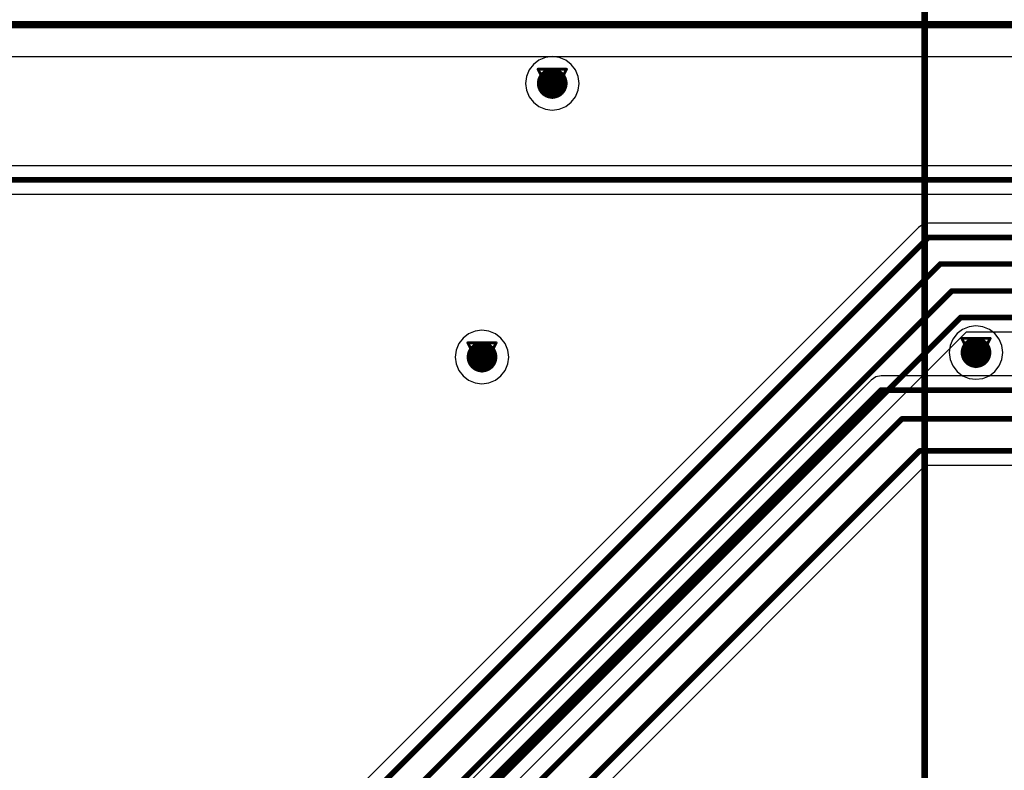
# Model space of a CAD drawing. Header units: millimetres. Extents: x 138 to 555, y 26 to 334.
# Tile 639 of 656: x 287 to 304, y 266 to 280. Entities that reach past the tile are written whole.
import ezdxf

# ---------------------------------------------------------------- set-up
doc = ezdxf.new("R2010")
doc.units = ezdxf.units.MM
for name, color, linetype in [('BottomLayer', 5, 'Continuous'), ('DrillDrawing', 1, 'Continuous'), ('Mechanical27', 56, 'Continuous'), ('MidLayer1', 16, 'Continuous'), ('MidLayer2', 76, 'Continuous'), ('MidLayer3', 90, 'Continuous'), ('MidLayer4', 156, 'Continuous'), ('MultiLayer', 9, 'Continuous'), ('TopLayer', 1, 'Continuous'), ('TopOverlay', 2, 'Continuous'), ('ViaHoleLayer', 16, 'Continuous')]:
    doc.layers.add(name, color=color, linetype=linetype)

# ---------------------------------------------------------------- blocks, each defined once
blk = doc.blocks.new('MOD_MB1263_943')
at = {"layer": 'Mechanical27', "const_width": 0.01}
blk.add_lwpolyline([(65, 78), (-55, 78)], dxfattribs=at)
at = {"layer": 'TopOverlay', "const_width": 0.12}
blk.add_lwpolyline([(65, 78), (-55, 78)], dxfattribs=at)

msp = doc.modelspace()

# ---------------------------------------------------------------- linework, layer by layer
at = {"layer": 'BottomLayer'}
for p, q in [((284.988, 279.052), (315.564, 279.052)), ((315.546, 277.095), (285.137, 277.095)), ((285.242, 276.585), (315.652, 276.585)), ((301.859, 273.256), (286.983, 258.381)), ((301.942, 273.312), (301.859, 273.256)), ((302.039, 273.331), (301.942, 273.312)), ((316.44, 273.331), (302.039, 273.331)), ((288.794, 257.69), (302.836, 271.732)), ((302.836, 271.732), (316.872, 271.732))]:
    msp.add_line(p, q, dxfattribs=at)
for points, const_width in [([(284.752, 279.622), (315.564, 279.622)], 0.13), ([(285.137, 276.84), (315.652, 276.84)], 0.1), ([(287.164, 258.2), (302.039, 273.076)], 0.1), ([(302.039, 273.076), (316.545, 273.076)], 0.1), ([(287.617, 257.764), (302.414, 272.56)], 0.1), ([(302.414, 272.56), (316.758, 272.56)], 0.1), ([(288.539, 257.796), (302.73, 271.987)], 0.1), ([(302.73, 271.987), (316.872, 271.987)], 0.1)]:
    msp.add_lwpolyline(points, dxfattribs=dict(at, const_width=const_width))
for points, const_width in [([(296.011, 278.569, 1), (296.286, 278.569, 1)], 0.275), ([(294.753, 273.668, 1), (295.028, 273.668, 1)], 0.275), ([(303.601, 273.748, 1), (303.876, 273.748, 1)], 0.275), ([(302.014, 273.076, 1), (302.064, 273.076, 1)], 0.05), ([(302.014, 273.076, 1), (302.064, 273.076, 1)], 0.05), ([(302.389, 272.56, 1), (302.439, 272.56, 1)], 0.05), ([(302.389, 272.56, 1), (302.439, 272.56, 1)], 0.05), ([(302.706, 271.987, 1), (302.755, 271.987, 1)], 0.05), ([(302.706, 271.987, 1), (302.755, 271.987, 1)], 0.05)]:
    msp.add_lwpolyline(points, format="xyb", close=True, dxfattribs=dict(at, const_width=const_width))
at = {"layer": 'DrillDrawing', "const_width": 0.0508}
for points in [[(295.895, 278.823), (296.403, 278.823)], [(295.895, 278.823), (296.149, 278.315)], [(296.149, 278.315), (296.403, 278.823)], [(295.997, 278.722), (296.301, 278.722)], [(295.997, 278.722), (296.149, 278.417)], [(296.149, 278.417), (296.301, 278.722)], [(294.636, 273.922), (295.144, 273.922)], [(294.636, 273.922), (294.89, 273.414)], [(294.89, 273.414), (295.144, 273.922)], [(303.484, 274.002), (303.992, 274.002)], [(303.484, 274.002), (303.738, 273.494)], [(303.586, 273.901), (303.891, 273.901)], [(303.586, 273.901), (303.738, 273.596)], [(303.738, 273.494), (303.992, 274.002)], [(303.738, 273.596), (303.891, 273.901)], [(294.738, 273.821), (295.042, 273.821)], [(294.738, 273.821), (294.89, 273.516)], [(294.89, 273.516), (295.042, 273.821)]]:
    msp.add_lwpolyline(points, dxfattribs=at)
at = {"layer": 'DrillDrawing', "const_width": 0.0254}
for points in [[(295.882, 278.823, 1), (295.908, 278.823, 1)], [(295.882, 278.823, 1), (295.908, 278.823, 1)], [(296.39, 278.823, 1), (296.416, 278.823, 1)], [(296.39, 278.823, 1), (296.416, 278.823, 1)], [(295.984, 278.722, 1), (296.009, 278.722, 1)], [(295.984, 278.722, 1), (296.009, 278.722, 1)], [(296.289, 278.722, 1), (296.314, 278.722, 1)], [(296.289, 278.722, 1), (296.314, 278.722, 1)], [(296.136, 278.417, 1), (296.162, 278.417, 1)], [(296.136, 278.417, 1), (296.162, 278.417, 1)], [(296.136, 278.315, 1), (296.162, 278.315, 1)], [(296.136, 278.315, 1), (296.162, 278.315, 1)], [(294.623, 273.922, 1), (294.649, 273.922, 1)], [(294.623, 273.922, 1), (294.649, 273.922, 1)], [(295.131, 273.922, 1), (295.157, 273.922, 1)], [(295.131, 273.922, 1), (295.157, 273.922, 1)], [(303.471, 274.002, 1), (303.497, 274.002, 1)], [(303.471, 274.002, 1), (303.497, 274.002, 1)], [(303.573, 273.901, 1), (303.598, 273.901, 1)], [(303.573, 273.901, 1), (303.598, 273.901, 1)], [(303.878, 273.901, 1), (303.903, 273.901, 1)], [(303.878, 273.901, 1), (303.903, 273.901, 1)], [(303.979, 274.002, 1), (304.005, 274.002, 1)], [(303.979, 274.002, 1), (304.005, 274.002, 1)], [(294.725, 273.821, 1), (294.75, 273.821, 1)], [(294.725, 273.821, 1), (294.75, 273.821, 1)], [(295.03, 273.821, 1), (295.055, 273.821, 1)], [(295.03, 273.821, 1), (295.055, 273.821, 1)], [(294.877, 273.516, 1), (294.903, 273.516, 1)], [(294.877, 273.516, 1), (294.903, 273.516, 1)], [(303.725, 273.596, 1), (303.751, 273.596, 1)], [(303.725, 273.596, 1), (303.751, 273.596, 1)], [(294.877, 273.414, 1), (294.903, 273.414, 1)], [(294.877, 273.414, 1), (294.903, 273.414, 1)], [(303.725, 273.494, 1), (303.751, 273.494, 1)], [(303.725, 273.494, 1), (303.751, 273.494, 1)]]:
    msp.add_lwpolyline(points, format="xyb", close=True, dxfattribs=at)
at = {"layer": 'MidLayer1'}
for p, q in [((296.025, 279.032), (295.909, 278.984)), ((296.149, 279.048), (296.025, 279.032)), ((296.273, 279.032), (296.149, 279.048)), ((296.389, 278.984), (296.273, 279.032)), ((295.81, 278.908), (295.734, 278.809)), ((295.909, 278.984), (295.81, 278.908)), ((296.488, 278.908), (296.389, 278.984)), ((296.564, 278.809), (296.488, 278.908)), ((295.686, 278.693), (295.67, 278.569)), ((295.734, 278.809), (295.686, 278.693)), ((296.612, 278.693), (296.564, 278.809)), ((296.628, 278.569), (296.612, 278.693)), ((295.67, 278.569), (295.686, 278.445)), ((296.612, 278.445), (296.628, 278.569)), ((295.686, 278.445), (295.734, 278.33)), ((295.734, 278.33), (295.81, 278.23)), ((296.488, 278.23), (296.564, 278.33)), ((296.564, 278.33), (296.612, 278.445)), ((295.81, 278.23), (295.909, 278.154)), ((295.909, 278.154), (296.025, 278.106)), ((296.273, 278.106), (296.389, 278.154)), ((296.389, 278.154), (296.488, 278.23)), ((296.025, 278.106), (296.149, 278.09)), ((296.149, 278.09), (296.273, 278.106)), ((294.65, 274.083), (294.551, 274.007)), ((294.766, 274.131), (294.65, 274.083)), ((294.89, 274.147), (294.766, 274.131)), ((295.014, 274.131), (294.89, 274.147)), ((295.13, 274.083), (295.014, 274.131)), ((295.229, 274.007), (295.13, 274.083)), ((303.399, 274.087), (303.323, 273.988)), ((303.499, 274.163), (303.399, 274.087)), ((303.614, 274.211), (303.499, 274.163)), ((303.738, 274.227), (303.614, 274.211)), ((303.862, 274.211), (303.738, 274.227)), ((303.978, 274.163), (303.862, 274.211)), ((304.077, 274.087), (303.978, 274.163)), ((304.153, 273.988), (304.077, 274.087)), ((294.475, 273.908), (294.427, 273.792)), ((294.551, 274.007), (294.475, 273.908)), ((295.305, 273.908), (295.229, 274.007)), ((295.353, 273.792), (295.305, 273.908)), ((303.323, 273.988), (303.275, 273.872)), ((304.201, 273.872), (304.153, 273.988)), ((294.427, 273.792), (294.411, 273.668)), ((295.369, 273.668), (295.353, 273.792)), ((303.275, 273.872), (303.259, 273.748)), ((303.259, 273.748), (303.275, 273.624)), ((304.217, 273.748), (304.201, 273.872)), ((304.201, 273.624), (304.217, 273.748)), ((294.411, 273.668), (294.427, 273.544)), ((294.427, 273.544), (294.475, 273.429)), ((295.305, 273.429), (295.353, 273.544)), ((295.353, 273.544), (295.369, 273.668)), ((303.275, 273.624), (303.323, 273.509)), ((304.153, 273.509), (304.201, 273.624)), ((294.475, 273.429), (294.551, 273.329)), ((295.229, 273.329), (295.305, 273.429)), ((303.323, 273.509), (303.399, 273.409)), ((303.399, 273.409), (303.499, 273.333)), ((303.978, 273.333), (304.077, 273.409)), ((304.077, 273.409), (304.153, 273.509)), ((294.551, 273.329), (294.65, 273.253)), ((294.65, 273.253), (294.766, 273.205)), ((294.766, 273.205), (294.89, 273.189)), ((294.89, 273.189), (295.014, 273.205)), ((295.014, 273.205), (295.13, 273.253)), ((295.13, 273.253), (295.229, 273.329)), ((303.499, 273.333), (303.614, 273.285)), ((303.614, 273.285), (303.738, 273.269)), ((303.738, 273.269), (303.862, 273.285)), ((303.862, 273.285), (303.978, 273.333))]:
    msp.add_line(p, q, dxfattribs=at)
at = {"layer": 'MidLayer1', "const_width": 0.275}
for points in [[(296.011, 278.569, 1), (296.286, 278.569, 1)], [(294.753, 273.668, 1), (295.028, 273.668, 1)], [(303.601, 273.748, 1), (303.876, 273.748, 1)]]:
    msp.add_lwpolyline(points, format="xyb", close=True, dxfattribs=at)
at = {"layer": 'MidLayer2', "const_width": 0.275}
for points in [[(296.011, 278.569, 1), (296.286, 278.569, 1)], [(294.753, 273.668, 1), (295.028, 273.668, 1)], [(303.601, 273.748, 1), (303.876, 273.748, 1)]]:
    msp.add_lwpolyline(points, format="xyb", close=True, dxfattribs=at)
at = {"layer": 'MidLayer3', "const_width": 0.275}
for points in [[(296.011, 278.569, 1), (296.286, 278.569, 1)], [(294.753, 273.668, 1), (295.028, 273.668, 1)], [(303.601, 273.748, 1), (303.876, 273.748, 1)]]:
    msp.add_lwpolyline(points, format="xyb", close=True, dxfattribs=at)
at = {"layer": 'MidLayer4'}
for p, q in [((296.025, 279.032), (295.909, 278.984)), ((296.149, 279.048), (296.025, 279.032)), ((296.273, 279.032), (296.149, 279.048)), ((296.389, 278.984), (296.273, 279.032)), ((295.81, 278.908), (295.734, 278.809)), ((295.909, 278.984), (295.81, 278.908)), ((296.488, 278.908), (296.389, 278.984)), ((296.564, 278.809), (296.488, 278.908)), ((295.686, 278.693), (295.67, 278.569)), ((295.734, 278.809), (295.686, 278.693)), ((296.612, 278.693), (296.564, 278.809)), ((296.628, 278.569), (296.612, 278.693)), ((295.67, 278.569), (295.686, 278.445)), ((296.612, 278.445), (296.628, 278.569)), ((295.686, 278.445), (295.734, 278.33)), ((295.734, 278.33), (295.81, 278.23)), ((296.488, 278.23), (296.564, 278.33)), ((296.564, 278.33), (296.612, 278.445)), ((295.81, 278.23), (295.909, 278.154)), ((295.909, 278.154), (296.025, 278.106)), ((296.273, 278.106), (296.389, 278.154)), ((296.389, 278.154), (296.488, 278.23)), ((296.025, 278.106), (296.149, 278.09)), ((296.149, 278.09), (296.273, 278.106)), ((294.65, 274.083), (294.551, 274.007)), ((294.766, 274.131), (294.65, 274.083)), ((294.89, 274.147), (294.766, 274.131)), ((295.014, 274.131), (294.89, 274.147)), ((295.13, 274.083), (295.014, 274.131)), ((295.229, 274.007), (295.13, 274.083)), ((303.399, 274.087), (303.323, 273.988)), ((303.499, 274.163), (303.399, 274.087)), ((303.614, 274.211), (303.499, 274.163)), ((303.738, 274.227), (303.614, 274.211)), ((303.862, 274.211), (303.738, 274.227)), ((303.978, 274.163), (303.862, 274.211)), ((304.077, 274.087), (303.978, 274.163)), ((304.153, 273.988), (304.077, 274.087)), ((294.475, 273.908), (294.427, 273.792)), ((294.551, 274.007), (294.475, 273.908)), ((295.305, 273.908), (295.229, 274.007)), ((295.353, 273.792), (295.305, 273.908)), ((303.323, 273.988), (303.275, 273.872)), ((304.201, 273.872), (304.153, 273.988)), ((294.427, 273.792), (294.411, 273.668)), ((295.369, 273.668), (295.353, 273.792)), ((303.275, 273.872), (303.259, 273.748)), ((303.259, 273.748), (303.275, 273.624)), ((304.217, 273.748), (304.201, 273.872)), ((304.201, 273.624), (304.217, 273.748)), ((294.411, 273.668), (294.427, 273.544)), ((294.427, 273.544), (294.475, 273.429)), ((295.305, 273.429), (295.353, 273.544)), ((295.353, 273.544), (295.369, 273.668)), ((303.275, 273.624), (303.323, 273.509)), ((304.153, 273.509), (304.201, 273.624)), ((294.475, 273.429), (294.551, 273.329)), ((295.229, 273.329), (295.305, 273.429)), ((303.323, 273.509), (303.399, 273.409)), ((303.399, 273.409), (303.499, 273.333)), ((303.978, 273.333), (304.077, 273.409)), ((304.077, 273.409), (304.153, 273.509)), ((294.551, 273.329), (294.65, 273.253)), ((294.65, 273.253), (294.766, 273.205)), ((294.766, 273.205), (294.89, 273.189)), ((294.89, 273.189), (295.014, 273.205)), ((295.014, 273.205), (295.13, 273.253)), ((295.13, 273.253), (295.229, 273.329)), ((303.499, 273.333), (303.614, 273.285)), ((303.614, 273.285), (303.738, 273.269)), ((303.738, 273.269), (303.862, 273.285)), ((303.862, 273.285), (303.978, 273.333))]:
    msp.add_line(p, q, dxfattribs=at)
at = {"layer": 'MidLayer4', "const_width": 0.275}
for points in [[(296.011, 278.569, 1), (296.286, 278.569, 1)], [(294.753, 273.668, 1), (295.028, 273.668, 1)], [(303.601, 273.748, 1), (303.876, 273.748, 1)]]:
    msp.add_lwpolyline(points, format="xyb", close=True, dxfattribs=at)
at = {"layer": 'MultiLayer', "const_width": 0.275}
for points in [[(296.011, 278.569, 1), (296.286, 278.569, 1)], [(294.753, 273.668, 1), (295.028, 273.668, 1)], [(303.601, 273.748, 1), (303.876, 273.748, 1)]]:
    msp.add_lwpolyline(points, format="xyb", close=True, dxfattribs=at)
at = {"layer": 'TopLayer'}
for p, q in [((302.789, 276.044), (302.706, 275.989)), ((302.886, 276.064), (302.789, 276.044)), ((307.379, 276.064), (302.886, 276.064)), ((302.706, 275.989), (278.601, 251.885)), ((287.866, 258.418), (303.568, 274.121)), ((303.568, 274.121), (308.251, 274.121))]:
    msp.add_line(p, q, dxfattribs=at)
for points, const_width in [([(296.011, 278.569, 1), (296.286, 278.569, 1)], 0.275), ([(302.861, 275.809, 1), (302.911, 275.809, 1)], 0.05), ([(302.861, 275.809, 1), (302.911, 275.809, 1)], 0.05), ([(303.075, 275.334, 1), (303.125, 275.334, 1)], 0.05), ([(303.075, 275.334, 1), (303.125, 275.334, 1)], 0.05), ([(303.279, 274.85, 1), (303.329, 274.85, 1)], 0.05), ([(303.279, 274.85, 1), (303.329, 274.85, 1)], 0.05), ([(303.438, 274.376, 1), (303.488, 274.376, 1)], 0.05), ([(303.438, 274.376, 1), (303.488, 274.376, 1)], 0.05), ([(294.753, 273.668, 1), (295.028, 273.668, 1)], 0.275), ([(303.601, 273.748, 1), (303.876, 273.748, 1)], 0.275)]:
    msp.add_lwpolyline(points, format="xyb", close=True, dxfattribs=dict(at, const_width=const_width))
at = {"layer": 'TopLayer', "const_width": 0.1}
for points in [[(278.782, 251.704), (302.886, 275.809)], [(302.886, 275.809), (307.484, 275.809)], [(279.222, 251.456), (303.1, 275.334)], [(303.1, 275.334), (307.787, 275.334)], [(279.651, 251.196), (303.304, 274.85)], [(303.304, 274.85), (307.985, 274.85)], [(280.103, 251.016), (303.463, 274.376)], [(303.463, 274.376), (308.251, 274.376)]]:
    msp.add_lwpolyline(points, dxfattribs=at)
at = {"layer": 'ViaHoleLayer', "const_width": 0.15}
for points in [[(296.074, 278.569, 1), (296.224, 278.569, 1)], [(303.663, 273.748, 1), (303.813, 273.748, 1)], [(294.815, 273.668, 1), (294.965, 273.668, 1)]]:
    msp.add_lwpolyline(points, format="xyb", close=True, dxfattribs=at)

# ---------------------------------------------------------------- block references
at = {"rotation": 270}
msp.add_blockref('MOD_MB1263_943', (224.82, 225.507), dxfattribs=at)

doc.saveas('drawing.dxf')
